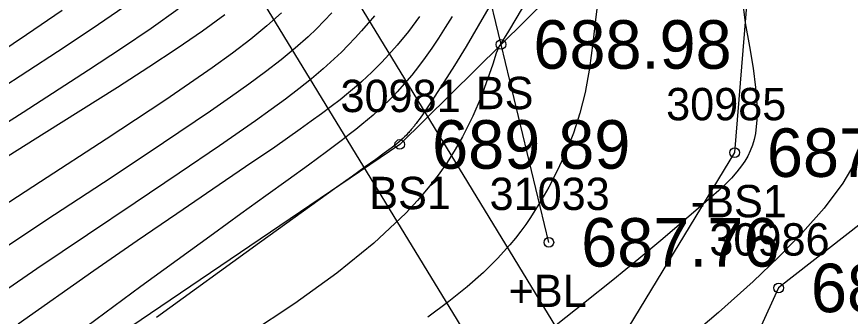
# Model space of a CAD drawing. Extents: x 1376587 to 1378239, y 1000335 to 1003031.
# Drawn here: x 1377347.51 to 1377373.31, y 1001690.3 to 1001699.56 of the extents above; entities that cross this region are included whole.
import ezdxf

# ---------------------------------------------------------------- set-up
doc = ezdxf.new("R2010")
doc.units = 0
for name, color, linetype in [('RD_DTM_BkLn1', 7, 'Continuous'), ('RD_DTM_BkLn2', 7, 'Continuous'), ('RD_DTM_BkLn_txCode', 7, 'Continuous'), ('RD_DTM_Major1', 7, 'Continuous'), ('RD_DTM_Minor1', 7, 'Continuous'), ('RD_EX_Bridge', 7, 'Continuous'), ('RD_EX_H2O', 7, 'Continuous'), ('RD_EX_H2O_txCode', 7, 'Continuous'), ('RD_EX_TX_H2O_ELEV', 7, 'Continuous'), ('RD_EX_TX_Misc_ELEV', 7, 'Continuous'), ('RD_SMD_Locator', 7, 'Continuous')]:
    doc.layers.add(name, color=color, linetype=linetype)

msp = doc.modelspace()

# ---------------------------------------------------------------- linework, layer by layer
at = {"layer": 'RD_DTM_BkLn1'}
msp.add_lwpolyline([(1377363.981, 1001692.584), (1377362.502, 1001698.7), (1377361.532, 1001702.709), (1377354.281, 1001708.554)], dxfattribs=at)
at = {"layer": 'RD_DTM_BkLn2'}
msp.add_lwpolyline([(1377365.624, 1001716.092), (1377370.663, 1001706.746), (1377362.502, 1001698.7), (1377359.368, 1001695.61), (1377337.465, 1001680.779), (1377336.97, 1001680.444), (1377342.423, 1001669.398)], dxfattribs=at)
at = {"layer": 'RD_DTM_Major1'}
for points in [[(1377362.196, 1001699.963), (1377361.797, 1001699.274), (1377361.418, 1001698.636), (1377361.062, 1001698.053), (1377360.733, 1001697.53), (1377360.436, 1001697.072), (1377360.175, 1001696.682), (1377360.12, 1001696.603), (1377360.067, 1001696.527), (1377360.015, 1001696.455), (1377359.966, 1001696.386), (1377359.918, 1001696.321), (1377359.872, 1001696.259), (1377359.854, 1001696.236), (1377359.836, 1001696.213), (1377359.819, 1001696.19), (1377359.801, 1001696.168), (1377359.784, 1001696.147), (1377359.767, 1001696.126), (1377359.743, 1001696.096), (1377359.719, 1001696.067), (1377359.695, 1001696.038), (1377359.67, 1001696.01), (1377359.646, 1001695.983), (1377359.622, 1001695.956), (1377359.571, 1001695.902), (1377359.518, 1001695.849), (1377359.463, 1001695.796), (1377359.405, 1001695.743), (1377359.344, 1001695.689), (1377359.277, 1001695.633), (1377359.103, 1001695.496), (1377358.889, 1001695.336), (1377358.625, 1001695.145), (1377358.299, 1001694.914), (1377357.902, 1001694.632), (1377357.421, 1001694.291), (1377355.023, 1001692.574), (1377351.835, 1001690.259)], [(1377355.706, 1001699.676), (1377355.259, 1001699.276), (1377354.754, 1001698.862), (1377354.189, 1001698.431), (1377353.559, 1001697.975), (1377352.863, 1001697.491), (1377352.097, 1001696.972), (1377350.282, 1001695.772), (1377348.25, 1001694.453), (1377346.104, 1001693.066)]]:
    msp.add_lwpolyline(points, dxfattribs=at)
at = {"layer": 'RD_DTM_Minor1'}
for points in [[(1377365.535, 1001700.376), (1377365.431, 1001699.559), (1377365.339, 1001698.754), (1377365.237, 1001697.971), (1377365.102, 1001697.217), (1377364.94, 1001696.574), (1377364.741, 1001695.961), (1377364.509, 1001695.376), (1377364.253, 1001694.819), (1377363.977, 1001694.292), (1377363.689, 1001693.792), (1377363.552, 1001693.569), (1377363.411, 1001693.352), (1377363.266, 1001693.137), (1377363.113, 1001692.925), (1377362.95, 1001692.715), (1377362.777, 1001692.504), (1377362.396, 1001692.084), (1377361.958, 1001691.654), (1377361.456, 1001691.212), (1377360.883, 1001690.752), (1377360.234, 1001690.27)], [(1377369.933, 1001700.379), (1377370.058, 1001699.372), (1377370.192, 1001698.633), (1377370.299, 1001697.967), (1377370.376, 1001697.371), (1377370.417, 1001696.84), (1377370.417, 1001696.367), (1377370.372, 1001695.95), (1377370.331, 1001695.761), (1377370.279, 1001695.583), (1377370.214, 1001695.414), (1377370.136, 1001695.253), (1377370.047, 1001695.097), (1377369.945, 1001694.946), (1377369.798, 1001694.759), (1377369.631, 1001694.573), (1377369.444, 1001694.384), (1377369.236, 1001694.189), (1377369.007, 1001693.984), (1377368.757, 1001693.766), (1377368.172, 1001693.262), (1377367.504, 1001692.696), (1377366.764, 1001692.079), (1377365.961, 1001691.42), (1377365.104, 1001690.732), (1377364.204, 1001690.023)], [(1377352.507, 1001699.787), (1377351.675, 1001699.198), (1377350.753, 1001698.573), (1377349.74, 1001697.906), (1377347.712, 1001696.598), (1377345.505, 1001695.194)], [(1377348.919, 1001699.748), (1377347.818, 1001698.998), (1377346.191, 1001697.911)], [(1377350.827, 1001699.849), (1377349.846, 1001699.179), (1377348.778, 1001698.472), (1377346.933, 1001697.278)], [(1377363.158, 1001699.824), (1377362.736, 1001699.109), (1377362.496, 1001698.726), (1377362.485, 1001698.709), (1377362.474, 1001698.693), (1377362.463, 1001698.677), (1377362.441, 1001698.645), (1377362.43, 1001698.629), (1377362.355, 1001698.431), (1377362.243, 1001698.089), (1377362.087, 1001697.631), (1377361.882, 1001697.085), (1377361.624, 1001696.48), (1377361.306, 1001695.843), (1377361.081, 1001695.45), (1377360.831, 1001695.057), (1377360.555, 1001694.663), (1377360.251, 1001694.27), (1377359.918, 1001693.877), (1377359.555, 1001693.485), (1377358.569, 1001692.559), (1377357.421, 1001691.633), (1377356.122, 1001690.699), (1377354.688, 1001689.747)], [(1377353.959, 1001699.615), (1377353.262, 1001699.11), (1377352.477, 1001698.572), (1377351.601, 1001697.995), (1377350.63, 1001697.372), (1377348.361, 1001695.947), (1377345.846, 1001694.373)], [(1377358.583, 1001699.59), (1377358.387, 1001699.355), (1377358.188, 1001699.126), (1377357.985, 1001698.902), (1377357.776, 1001698.683), (1377357.561, 1001698.467), (1377357.337, 1001698.253), (1377356.996, 1001697.948), (1377356.634, 1001697.642), (1377356.246, 1001697.332), (1377355.83, 1001697.014), (1377355.384, 1001696.686), (1377354.905, 1001696.343), (1377353.794, 1001695.572), (1377352.546, 1001694.725), (1377351.176, 1001693.807), (1377349.7, 1001692.818), (1377348.136, 1001691.763), (1377346.499, 1001690.644)], [(1377357.262, 1001699.675), (1377357.032, 1001699.428), (1377356.79, 1001699.184), (1377356.534, 1001698.941), (1377356.134, 1001698.588), (1377355.696, 1001698.228), (1377355.218, 1001697.858), (1377354.695, 1001697.473), (1377354.127, 1001697.069), (1377353.508, 1001696.64), (1377352.06, 1001695.661), (1377350.436, 1001694.583), (1377348.685, 1001693.43), (1377346.86, 1001692.227)], [(1377359.974, 1001699.562), (1377359.635, 1001699.106), (1377359.289, 1001698.681), (1377358.935, 1001698.284), (1377358.792, 1001698.134), (1377358.648, 1001697.986), (1377358.5, 1001697.841), (1377358.348, 1001697.697), (1377358.191, 1001697.554), (1377358.028, 1001697.411), (1377357.782, 1001697.204), (1377357.521, 1001696.994), (1377357.243, 1001696.779), (1377356.946, 1001696.557), (1377356.628, 1001696.325), (1377356.287, 1001696.082), (1377355.497, 1001695.531), (1377354.597, 1001694.915), (1377353.588, 1001694.229), (1377352.47, 1001693.469), (1377351.241, 1001692.628), (1377349.9, 1001691.702), (1377347.559, 1001690.057)], [(1377360.986, 1001699.566), (1377360.772, 1001699.22), (1377360.563, 1001698.893), (1377360.358, 1001698.587), (1377360.154, 1001698.295), (1377359.948, 1001698.017), (1377359.737, 1001697.749), (1377359.519, 1001697.49), (1377359.292, 1001697.238), (1377359.2, 1001697.141), (1377359.106, 1001697.045), (1377359.01, 1001696.948), (1377358.91, 1001696.852), (1377358.808, 1001696.756), (1377358.702, 1001696.658), (1377358.542, 1001696.517), (1377358.374, 1001696.373), (1377358.195, 1001696.225), (1377358.006, 1001696.072), (1377357.805, 1001695.914), (1377357.591, 1001695.749), (1377357.099, 1001695.379), (1377356.542, 1001694.971), (1377355.918, 1001694.519), (1377355.222, 1001694.018), (1377354.45, 1001693.463), (1377353.6, 1001692.85), (1377351.355, 1001691.217), (1377348.847, 1001689.368)], [(1377373.554, 1001695.215), (1377373.074, 1001694.418), (1377372.496, 1001693.644), (1377371.834, 1001692.885), (1377371.098, 1001692.132), (1377370.301, 1001691.376), (1377369.228, 1001690.414), (1377368.12, 1001689.463)]]:
    msp.add_lwpolyline(points, dxfattribs=at)
at = {"layer": 'RD_EX_Bridge'}
for points in [[(1377391.499, 1001645.129), (1377368.188, 1001630.936), (1377328.998, 1001694.929), (1377352.485, 1001709.161), (1377391.541, 1001645.169)], [(1377350.392, 1001707.762), (1377389.063, 1001644.517)]]:
    msp.add_lwpolyline(points, dxfattribs=at)
at = {"layer": 'RD_EX_H2O'}
for points in [[(1377371.252, 1001717.109), (1377370.663, 1001706.746), (1377369.728, 1001695.357), (1377362.942, 1001684.236), (1377342.423, 1001669.398), (1377312.741, 1001659.466), (1377279.928, 1001621.341), (1377233.434, 1001598.677), (1377169.941, 1001585.879), (1377114.813, 1001581.379), (1377057.35, 1001560.459), (1377030.227, 1001561.127), (1376975.162, 1001566.792), (1376927.948, 1001589.938)], [(1377375.48, 1001712.375), (1377377.18, 1001695.925), (1377371.091, 1001691.175), (1377365.495, 1001678.948), (1377350.495, 1001669.827), (1377334.456, 1001660.576)]]:
    msp.add_lwpolyline(points, dxfattribs=at)
at = {"layer": 'RD_SMD_Locator'}
for centre in [(1377362.502, 1001698.7), (1377359.368, 1001695.61), (1377369.728, 1001695.357), (1377363.981, 1001692.584), (1377371.091, 1001691.175)]:
    msp.add_circle(centre, 0.15, dxfattribs=at)

# ---------------------------------------------------------------- texts
at = {"layer": 'RD_DTM_BkLn_txCode'}
for s, p in [('BS', (1377361.722, 1001696.7)), ('30981', (1377357.533, 1001696.61)), ('30985', (1377367.61, 1001696.357)), ('BS1', (1377358.423, 1001693.61)), ('31033', (1377362.146, 1001693.584)), ('-BS1', (1377368.374, 1001693.357)), ('+BL', (1377362.737, 1001690.584))]:
    msp.add_text(s, height=1, dxfattribs=at).set_placement(p)
at = {"layer": 'RD_EX_H2O_txCode'}
msp.add_text('30986', height=1, dxfattribs=at).set_placement((1377368.949, 1001692.175))
at = {"layer": 'RD_EX_TX_H2O_ELEV'}
msp.add_text('685.56', height=1.5, dxfattribs=at).set_placement((1377372.091, 1001690.425))
at = {"layer": 'RD_EX_TX_Misc_ELEV'}
for s, p in [('688.98', (1377363.502, 1001697.95)), ('689.89', (1377360.368, 1001694.86)), ('687.21', (1377370.728, 1001694.607)), ('687.76', (1377364.981, 1001691.834))]:
    msp.add_text(s, height=1.5, dxfattribs=at).set_placement(p)

doc.saveas('drawing.dxf')
